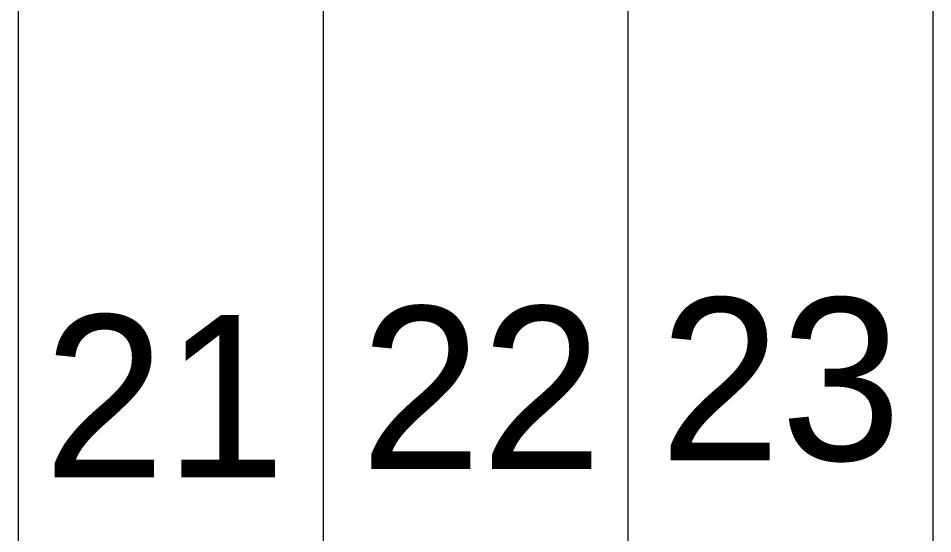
# Model space of a CAD drawing. Extents: x -90830 to 2015517, y -20856 to 836331.
# Drawn here: x 26923 to 31423, y -8746 to -6206 of the extents above; entities that cross this region are included whole.
import ezdxf

# ---------------------------------------------------------------- set-up
doc = ezdxf.new("R2010")
doc.units = 0
doc.layers.add('Level 1', color=7, linetype='Continuous')
doc.layers.add('RD_SHT_Misc1', color=7, linetype='Continuous')

msp = doc.modelspace()

# ---------------------------------------------------------------- linework, layer by layer
at = {"layer": 'Level 1'}
for p, q in [((26923.5, -3180.8), (26923.5, -11343.5)), ((28423.5, -3180.8), (28423.5, -11343.5)), ((29923.5, -3180.8), (29923.5, -11343.5)), ((31423.5, -3180.8), (31423.5, -11343.5))]:
    msp.add_line(p, q, dxfattribs=at)
at = {"layer": 'RD_SHT_Misc1'}
for p, q in [((26923.5, -6287.7), (26923.5, -8694.2)), ((28423.5, -6287.7), (28423.5, -8694.2)), ((29923.5, -6287.7), (29923.5, -8694.2)), ((31423.5, -6287.7), (31423.5, -8694.2))]:
    msp.add_line(p, q, dxfattribs=at)

# ---------------------------------------------------------------- texts
for s, p in [('23', (30079.5, -8384)), ('22', (28606.6, -8426.1)), ('21', (27049.4, -8468.2))]:
    msp.add_text(s, height=800, dxfattribs=at).set_placement(p)

doc.saveas('drawing.dxf')
